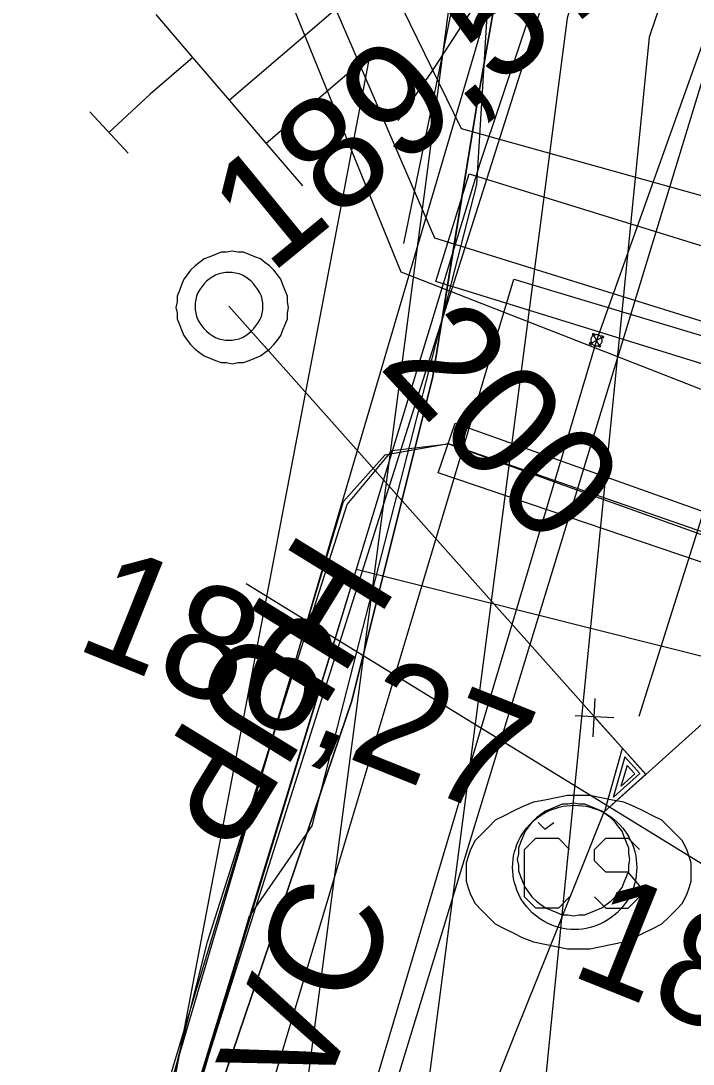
# Model space of a CAD drawing. Extents: x -746464 to -745690, y -1051581 to -1049993.
# Drawn here: x -746082.13 to -746076.16, y -1050607.01 to -1050597.75 of the extents above; entities that cross this region are included whole.
import ezdxf

# ---------------------------------------------------------------- set-up
doc = ezdxf.new("R2010")
doc.units = 0
for name, color, linetype in [('04_CETIN_neprovozovane', 7, 'Continuous'), ('04_CETIN_sdelovaci_podzem', 7, 'Continuous'), ('37_TVNET_sdelovaci_televizni kabely', 7, 'Continuous'), ('45_Eltodo_napajeci_kabel_NN', 7, 'Continuous'), ('45_Eltodo_vedeni_NN_zemni', 7, 'Continuous'), ('48_Prazs_plynarenska_STL', 7, 'Continuous'), ('48_Prazs_plynarenska_STL_popisy', 7, 'Continuous'), ('51_PVaK_kanal_jednotna_neoverena poloha_pripojka', 7, 'Continuous'), ('51_PVaK_kanal_jednotna_overena poloha_rad', 7, 'Continuous'), ('51_PVaK_kanal_negravitacni_overena poloha', 7, 'Continuous'), ('51_PVaK_kanal_objekty', 7, 'Continuous'), ('51_PVaK_kanal_popisy', 7, 'Continuous'), ('51_PVaK_vodovod_chranicky_objekty', 7, 'Continuous'), ('51_PVaK_vodovod_overena poloha_rad', 7, 'Continuous'), ('51_PVaK_vodovod_zruseno_neoverena poloha', 7, 'Continuous'), ('55_PREdi_chranicky', 7, 'Continuous'), ('55_PREdi_NN', 7, 'Continuous'), ('55_PREdi_NN_pripojovaci_misto', 7, 'Continuous'), ('55_PREdi_stavby_popisy', 7, 'Continuous'), ('55_PREdi_VN', 7, 'Continuous'), ('55_PREdi_ZRUSENE_elektro', 7, 'Continuous')]:
    doc.layers.add(name, color=color, linetype=linetype)

msp = doc.modelspace()

# ---------------------------------------------------------------- linework, layer by layer
at = {"layer": '04_CETIN_neprovozovane'}
for points in [[(-746077.75, -1050600.04), (-746070.09, -1050602.34), (-746062.72, -1050598.54), (-746045.22, -1050604.11)], [(-746122.86, -1050802.08), (-746120.21, -1050779.57), (-746117.76, -1050758.96), (-746115.41, -1050737.5), (-746111.78, -1050719.1), (-746081.26, -1050611.75), (-746077.75, -1050600.04)]]:
    msp.add_lwpolyline(points, dxfattribs=at)
at = {"layer": '04_CETIN_sdelovaci_podzem'}
for points in [[(-746082.27, -1050612.86), (-746078.05, -1050599.01), (-746075.69, -1050591.97), (-746075.48, -1050591.71), (-746070.02, -1050593.33), (-746051.24, -1050597.4), (-746047.9, -1050598.52), (-746031.33, -1050602.62)], [(-746078.05, -1050599.01), (-746075.69, -1050591.97)], [(-746077.75, -1050600.04), (-746070.09, -1050602.34)]]:
    msp.add_lwpolyline(points, dxfattribs=at)
at = {"layer": '37_TVNET_sdelovaci_televizni kabely'}
msp.add_lwpolyline([(-745984.5948, -1050626.3627), (-746079.1497, -1050602.616), (-746117.9017, -1050728.6201), (-746140.4994, -1050964.7852), (-746150.3432, -1051014.3852), (-746134.3744, -1051025.7662), (-746053.5598, -1051028.3584)], dxfattribs=at)
at = {"layer": '45_Eltodo_napajeci_kabel_NN'}
msp.add_lwpolyline([(-746120.222, -1050780.456), (-746117.893, -1050761.331), (-746115.771, -1050739.469), (-746111.954, -1050718.14), (-746112.159, -1050718.76), (-746102.169, -1050679.37), (-746100.421, -1050672.083), (-746096.865, -1050659.485), (-746093.587, -1050648.313), (-746077.373, -1050597.206), (-746063.594, -1050600.606), (-746044.8979, -1050606.0173), (-746045.8861, -1050609.461)], dxfattribs=at)
at = {"layer": '45_Eltodo_vedeni_NN_zemni'}
msp.add_lwpolyline([(-746081.984, -1050611.22), (-746077.675, -1050596.595), (-746061.297, -1050600.658)], dxfattribs=at)
at = {"layer": '48_Prazs_plynarenska_STL'}
msp.add_lwpolyline([(-746073.343, -1050606.911), (-746080.128, -1050602.743)], dxfattribs=at)
at = {"layer": '51_PVaK_kanal_jednotna_neoverena poloha_pripojka'}
msp.add_line((-746080.28, -1050600.28), (-746076.578, -1050604.436), dxfattribs=at)
at = {"layer": '51_PVaK_kanal_jednotna_overena poloha_rad'}
for p, q in [((-746077.36, -1050605.79), (-746077.732, -1050606.718)), ((-746077.732, -1050606.718), (-746078.89, -1050609.61))]:
    msp.add_line(p, q, dxfattribs=at)
msp.add_lwpolyline([(-746066.01, -1050594.93), (-746076.578, -1050604.436), (-746076.95, -1050604.77), (-746077.155, -1050605.282)], dxfattribs=at)
at = {"layer": '51_PVaK_kanal_negravitacni_overena poloha'}
msp.add_line((-746077.155, -1050605.282), (-746077.36, -1050605.79), dxfattribs=at)
at = {"layer": '51_PVaK_kanal_objekty'}
for p, q in [((-746077.045, -1050604.1), (-746077.028, -1050603.761)), ((-746077.205, -1050603.913), (-746076.862, -1050603.931)), ((-746077.475, -1050604.922), (-746077.535, -1050604.862)), ((-746077.475, -1050604.922), (-746077.395, -1050604.862))]:
    msp.add_line(p, q, dxfattribs=at)
for points in [[(-746079.75, -1050600.29), (-746079.76, -1050600.24), (-746079.76, -1050600.19), (-746079.78, -1050600.14), (-746079.8, -1050600.09), (-746079.82, -1050600.04), (-746079.85, -1050600), (-746079.88, -1050599.96), (-746079.92, -1050599.92), (-746079.96, -1050599.89), (-746080, -1050599.86), (-746080.05, -1050599.84), (-746080.1, -1050599.82), (-746080.15, -1050599.8), (-746080.2, -1050599.8), (-746080.25, -1050599.79), (-746080.3, -1050599.8), (-746080.35, -1050599.8), (-746080.4, -1050599.82), (-746080.45, -1050599.84), (-746080.5, -1050599.86), (-746080.54, -1050599.89), (-746080.58, -1050599.92), (-746080.62, -1050599.96), (-746080.65, -1050600), (-746080.68, -1050600.04), (-746080.7, -1050600.09), (-746080.72, -1050600.14), (-746080.74, -1050600.19), (-746080.74, -1050600.24), (-746080.75, -1050600.29), (-746080.74, -1050600.34), (-746080.74, -1050600.39), (-746080.72, -1050600.44), (-746080.7, -1050600.49), (-746080.68, -1050600.54), (-746080.65, -1050600.58), (-746080.62, -1050600.62), (-746080.58, -1050600.66), (-746080.54, -1050600.69), (-746080.5, -1050600.72), (-746080.45, -1050600.74), (-746080.4, -1050600.76), (-746080.35, -1050600.78), (-746080.3, -1050600.78), (-746080.25, -1050600.79), (-746080.2, -1050600.78), (-746080.15, -1050600.78), (-746080.1, -1050600.76), (-746080.05, -1050600.74), (-746080, -1050600.72), (-746079.96, -1050600.69), (-746079.92, -1050600.66), (-746079.88, -1050600.62), (-746079.85, -1050600.58), (-746079.82, -1050600.54), (-746079.8, -1050600.49), (-746079.78, -1050600.44), (-746079.76, -1050600.39), (-746079.76, -1050600.34), (-746079.75, -1050600.29)], [(-746079.98, -1050600.28), (-746079.98, -1050600.25), (-746079.986, -1050600.22), (-746079.992, -1050600.19), (-746080.004, -1050600.16), (-746080.022, -1050600.13), (-746080.04, -1050600.106), (-746080.058, -1050600.082), (-746080.082, -1050600.058), (-746080.106, -1050600.04), (-746080.13, -1050600.022), (-746080.16, -1050600.004), (-746080.19, -1050599.992), (-746080.22, -1050599.986), (-746080.25, -1050599.98), (-746080.28, -1050599.98), (-746080.31, -1050599.98), (-746080.34, -1050599.986), (-746080.37, -1050599.992), (-746080.4, -1050600.004), (-746080.43, -1050600.022), (-746080.454, -1050600.04), (-746080.478, -1050600.058), (-746080.502, -1050600.082), (-746080.52, -1050600.106), (-746080.538, -1050600.13), (-746080.556, -1050600.16), (-746080.568, -1050600.19), (-746080.574, -1050600.22), (-746080.58, -1050600.25), (-746080.58, -1050600.28), (-746080.58, -1050600.31), (-746080.574, -1050600.34), (-746080.568, -1050600.37), (-746080.556, -1050600.4), (-746080.538, -1050600.43), (-746080.52, -1050600.454), (-746080.502, -1050600.478), (-746080.478, -1050600.502), (-746080.454, -1050600.52), (-746080.43, -1050600.538), (-746080.4, -1050600.556), (-746080.37, -1050600.568), (-746080.34, -1050600.574), (-746080.31, -1050600.58), (-746080.28, -1050600.58), (-746080.25, -1050600.58), (-746080.22, -1050600.574), (-746080.19, -1050600.568), (-746080.16, -1050600.556), (-746080.13, -1050600.538), (-746080.106, -1050600.52), (-746080.082, -1050600.502), (-746080.058, -1050600.478), (-746080.04, -1050600.454), (-746080.022, -1050600.43), (-746080.004, -1050600.4), (-746079.992, -1050600.37), (-746079.986, -1050600.34), (-746079.98, -1050600.31), (-746079.98, -1050600.28)], [(-746077.037, -1050603.923), (-746076.578, -1050604.434), (-746076.942, -1050604.761), (-746076.785, -1050604.203)], [(-746076.766, -1050604.279), (-746076.632, -1050604.427), (-746076.865, -1050604.637), (-746076.763, -1050604.276)], [(-746076.744, -1050604.356), (-746076.677, -1050604.431), (-746076.797, -1050604.538), (-746076.742, -1050604.354)], [(-746078.175, -1050605.302), (-746078.175, -1050605.382), (-746078.155, -1050605.442), (-746078.135, -1050605.502), (-746078.095, -1050605.582), (-746078.035, -1050605.642), (-746077.975, -1050605.702), (-746077.915, -1050605.762), (-746077.835, -1050605.802), (-746077.755, -1050605.842), (-746077.675, -1050605.882), (-746077.575, -1050605.922), (-746077.475, -1050605.942), (-746077.375, -1050605.962), (-746077.275, -1050605.982), (-746077.175, -1050605.982), (-746077.075, -1050605.982), (-746076.975, -1050605.962), (-746076.875, -1050605.942), (-746076.775, -1050605.922), (-746076.675, -1050605.882), (-746076.595, -1050605.842), (-746076.515, -1050605.802), (-746076.435, -1050605.762), (-746076.375, -1050605.702), (-746076.315, -1050605.642), (-746076.255, -1050605.582), (-746076.215, -1050605.502), (-746076.195, -1050605.442), (-746076.175, -1050605.382), (-746076.175, -1050605.302), (-746076.175, -1050605.222), (-746076.195, -1050605.162), (-746076.215, -1050605.102), (-746076.255, -1050605.022), (-746076.315, -1050604.962), (-746076.375, -1050604.902), (-746076.435, -1050604.842), (-746076.515, -1050604.802), (-746076.595, -1050604.762), (-746076.675, -1050604.722), (-746076.775, -1050604.682), (-746076.875, -1050604.662), (-746076.975, -1050604.642), (-746077.075, -1050604.622), (-746077.175, -1050604.622), (-746077.275, -1050604.622), (-746077.375, -1050604.642), (-746077.475, -1050604.662), (-746077.575, -1050604.682), (-746077.675, -1050604.722), (-746077.755, -1050604.762), (-746077.835, -1050604.802), (-746077.915, -1050604.842), (-746077.975, -1050604.902), (-746078.035, -1050604.962), (-746078.095, -1050605.022), (-746078.135, -1050605.102), (-746078.155, -1050605.162), (-746078.175, -1050605.222), (-746078.175, -1050605.302)], [(-746076.72, -1050605.19), (-746076.73, -1050605.14), (-746076.73, -1050605.09), (-746076.75, -1050605.04), (-746076.77, -1050604.99), (-746076.79, -1050604.94), (-746076.82, -1050604.9), (-746076.85, -1050604.86), (-746076.89, -1050604.82), (-746076.93, -1050604.79), (-746076.97, -1050604.76), (-746077.02, -1050604.74), (-746077.07, -1050604.72), (-746077.12, -1050604.7), (-746077.17, -1050604.7), (-746077.22, -1050604.69), (-746077.27, -1050604.7), (-746077.32, -1050604.7), (-746077.37, -1050604.72), (-746077.42, -1050604.74), (-746077.47, -1050604.76), (-746077.51, -1050604.79), (-746077.55, -1050604.82), (-746077.59, -1050604.86), (-746077.62, -1050604.9), (-746077.65, -1050604.94), (-746077.67, -1050604.99), (-746077.69, -1050605.04), (-746077.71, -1050605.09), (-746077.71, -1050605.14), (-746077.72, -1050605.19), (-746077.71, -1050605.24), (-746077.71, -1050605.29), (-746077.69, -1050605.34), (-746077.67, -1050605.39), (-746077.65, -1050605.44), (-746077.62, -1050605.48), (-746077.59, -1050605.52), (-746077.55, -1050605.56), (-746077.51, -1050605.59), (-746077.47, -1050605.62), (-746077.42, -1050605.64), (-746077.37, -1050605.66), (-746077.32, -1050605.68), (-746077.27, -1050605.68), (-746077.22, -1050605.69), (-746077.17, -1050605.68), (-746077.12, -1050605.68), (-746077.07, -1050605.66), (-746077.02, -1050605.64), (-746076.97, -1050605.62), (-746076.93, -1050605.59), (-746076.89, -1050605.56), (-746076.85, -1050605.52), (-746076.82, -1050605.48), (-746076.79, -1050605.44), (-746076.77, -1050605.39), (-746076.75, -1050605.34), (-746076.73, -1050605.29), (-746076.73, -1050605.24), (-746076.72, -1050605.19)], [(-746077.255, -1050605.522), (-746077.355, -1050605.622), (-746077.555, -1050605.622), (-746077.655, -1050605.522), (-746077.655, -1050605.102), (-746077.555, -1050605.002), (-746077.355, -1050605.002), (-746077.255, -1050605.102)], [(-746077.035, -1050605.522), (-746076.935, -1050605.622), (-746076.735, -1050605.622), (-746076.635, -1050605.522), (-746076.635, -1050605.422), (-746076.735, -1050605.302), (-746076.935, -1050605.302), (-746077.035, -1050605.202), (-746077.035, -1050605.102), (-746076.935, -1050605.002), (-746076.735, -1050605.002), (-746076.635, -1050605.102)]]:
    msp.add_lwpolyline(points, dxfattribs=at)
msp.add_lwpolyline([(-746076.659, -1050605.26), (-746076.66, -1050605.295), (-746076.663, -1050605.329), (-746076.668, -1050605.363), (-746076.676, -1050605.397), (-746076.685, -1050605.43), (-746076.697, -1050605.463), (-746076.711, -1050605.495), (-746076.727, -1050605.526), (-746076.744, -1050605.556), (-746076.764, -1050605.584), (-746076.785, -1050605.611), (-746076.808, -1050605.637), (-746076.832, -1050605.662), (-746076.859, -1050605.685), (-746076.886, -1050605.706), (-746076.915, -1050605.726), (-746076.944, -1050605.743), (-746076.975, -1050605.759), (-746077.007, -1050605.773), (-746077.04, -1050605.784), (-746077.073, -1050605.794), (-746077.107, -1050605.802), (-746077.141, -1050605.807), (-746077.175, -1050605.81), (-746077.21, -1050605.812), (-746077.245, -1050605.81), (-746077.279, -1050605.807), (-746077.313, -1050605.802), (-746077.347, -1050605.794), (-746077.38, -1050605.784), (-746077.413, -1050605.773), (-746077.445, -1050605.759), (-746077.476, -1050605.743), (-746077.506, -1050605.726), (-746077.534, -1050605.706), (-746077.562, -1050605.685), (-746077.587, -1050605.662), (-746077.612, -1050605.637), (-746077.635, -1050605.611), (-746077.656, -1050605.584), (-746077.676, -1050605.556), (-746077.693, -1050605.526), (-746077.709, -1050605.495), (-746077.723, -1050605.463), (-746077.734, -1050605.43), (-746077.744, -1050605.397), (-746077.752, -1050605.363), (-746077.757, -1050605.329), (-746077.76, -1050605.295), (-746077.762, -1050605.26), (-746077.76, -1050605.225), (-746077.757, -1050605.191), (-746077.752, -1050605.157), (-746077.744, -1050605.123), (-746077.734, -1050605.09), (-746077.723, -1050605.057), (-746077.709, -1050605.025), (-746077.693, -1050604.994), (-746077.676, -1050604.964), (-746077.656, -1050604.936), (-746077.635, -1050604.909), (-746077.612, -1050604.883), (-746077.587, -1050604.858), (-746077.562, -1050604.835), (-746077.534, -1050604.814), (-746077.506, -1050604.794), (-746077.476, -1050604.777), (-746077.445, -1050604.761), (-746077.413, -1050604.747), (-746077.38, -1050604.736), (-746077.347, -1050604.726), (-746077.313, -1050604.718), (-746077.279, -1050604.713), (-746077.245, -1050604.71), (-746077.21, -1050604.709), (-746077.175, -1050604.71), (-746077.141, -1050604.713), (-746077.107, -1050604.718), (-746077.073, -1050604.726), (-746077.04, -1050604.736), (-746077.007, -1050604.747), (-746076.975, -1050604.761), (-746076.944, -1050604.777), (-746076.915, -1050604.794), (-746076.886, -1050604.814), (-746076.859, -1050604.835), (-746076.832, -1050604.858), (-746076.808, -1050604.883), (-746076.785, -1050604.909), (-746076.764, -1050604.936), (-746076.744, -1050604.964), (-746076.727, -1050604.994), (-746076.711, -1050605.025), (-746076.697, -1050605.057), (-746076.685, -1050605.09), (-746076.676, -1050605.123), (-746076.668, -1050605.157), (-746076.663, -1050605.191), (-746076.66, -1050605.225)], close=True, dxfattribs=at)
at = {"layer": '51_PVaK_vodovod_chranicky_objekty'}
for p, q in [((-746077.079, -1050600.615), (-746076.954, -1050600.548)), ((-746077.05, -1050600.52), (-746077.056, -1050600.539)), ((-746076.983, -1050600.644), (-746077.05, -1050600.52)), ((-746077.05, -1050600.52), (-746077.031, -1050600.525)), ((-746076.954, -1050600.548), (-746076.974, -1050600.542)), ((-746076.954, -1050600.548), (-746076.96, -1050600.567)), ((-746077.079, -1050600.615), (-746077.073, -1050600.596)), ((-746077.079, -1050600.615), (-746077.06, -1050600.621)), ((-746076.983, -1050600.644), (-746077.002, -1050600.638)), ((-746076.983, -1050600.644), (-746076.977, -1050600.625))]:
    msp.add_line(p, q, dxfattribs=at)
msp.add_lwpolyline([(-746077.002, -1050600.534), (-746077.007, -1050600.532), (-746077.012, -1050600.532), (-746077.017, -1050600.531), (-746077.023, -1050600.532), (-746077.028, -1050600.533), (-746077.033, -1050600.535), (-746077.038, -1050600.537), (-746077.043, -1050600.54), (-746077.047, -1050600.543), (-746077.051, -1050600.546), (-746077.055, -1050600.549), (-746077.058, -1050600.554), (-746077.061, -1050600.558), (-746077.063, -1050600.563), (-746077.065, -1050600.567), (-746077.066, -1050600.572), (-746077.066, -1050600.577), (-746077.067, -1050600.582), (-746077.066, -1050600.588), (-746077.065, -1050600.593), (-746077.063, -1050600.598), (-746077.062, -1050600.603), (-746077.059, -1050600.608), (-746077.056, -1050600.612), (-746077.053, -1050600.616), (-746077.049, -1050600.62), (-746077.045, -1050600.623), (-746077.04, -1050600.626), (-746077.036, -1050600.628), (-746077.031, -1050600.63), (-746077.026, -1050600.631), (-746077.021, -1050600.632), (-746077.016, -1050600.632), (-746077.011, -1050600.632), (-746077.005, -1050600.63), (-746077, -1050600.628), (-746076.996, -1050600.627), (-746076.991, -1050600.624), (-746076.987, -1050600.621), (-746076.983, -1050600.618), (-746076.978, -1050600.614), (-746076.975, -1050600.61), (-746076.973, -1050600.605), (-746076.97, -1050600.601), (-746076.969, -1050600.596), (-746076.967, -1050600.591), (-746076.967, -1050600.586), (-746076.966, -1050600.581), (-746076.967, -1050600.576), (-746076.968, -1050600.57), (-746076.97, -1050600.565), (-746076.972, -1050600.561), (-746076.974, -1050600.556), (-746076.977, -1050600.552), (-746076.98, -1050600.548), (-746076.984, -1050600.543), (-746076.989, -1050600.54), (-746076.993, -1050600.538), (-746076.998, -1050600.535), (-746077.002, -1050600.534)], dxfattribs=at)
at = {"layer": '51_PVaK_vodovod_overena poloha_rad'}
msp.add_lwpolyline([(-746081.34, -1050614.63), (-746081.3, -1050614.56), (-746081.21, -1050614.34), (-746080.93, -1050614.25), (-746080.88, -1050614.08), (-746080.83, -1050613.84), (-746075.11, -1050595.11), (-746074.59, -1050594.87), (-746073.97, -1050594.57), (-746024.01, -1050607.43), (-746014.36, -1050609.69)], dxfattribs=at)
at = {"layer": '51_PVaK_vodovod_zruseno_neoverena poloha'}
msp.add_line((-746077.016, -1050600.583), (-746081.221, -1050614.692), dxfattribs=at)
msp.add_lwpolyline([(-746015.55, -1050609.24), (-746016.53, -1050608.85), (-746017.13, -1050611.56), (-746076.02, -1050597.79), (-746077.016, -1050600.583)], dxfattribs=at)
at = {"layer": '55_PREdi_chranicky'}
for points in [[(-746078.442, -1050600.059), (-746078.146, -1050599.103), (-746070.502, -1050601.468), (-746070.798, -1050602.424), (-746078.442, -1050600.059)], [(-746078.422, -1050601.757), (-746078.272, -1050601.316), (-746072.196, -1050603.48), (-746072.327, -1050603.827), (-746078.422, -1050601.757)]]:
    msp.add_lwpolyline(points, close=True, dxfattribs=at)
at = {"layer": '55_PREdi_NN'}
for points in [[(-746000.214, -1050617.957), (-745998.581, -1050609.841), (-745999.913, -1050608.63), (-746001.427, -1050608.148), (-746007.766, -1050606.811), (-746011.616, -1050606.027), (-746033.139, -1050600.364), (-746047.04, -1050597.164), (-746054.246, -1050595.257), (-746066.512, -1050592.193), (-746068.673, -1050591.67), (-746072.751, -1050590.478), (-746075.08, -1050589.941), (-746076.135, -1050590.056), (-746077.309, -1050590.793), (-746079.355, -1050597.664), (-746080.275, -1050598.451)], [(-746001.15, -1050617.606), (-745999.687, -1050610.187), (-746000.424, -1050609.517), (-746001.682, -1050609.116), (-746007.969, -1050607.79), (-746011.839, -1050607.002), (-746033.38, -1050601.335), (-746047.28, -1050598.135), (-746054.495, -1050596.226), (-746066.751, -1050593.164), (-746068.931, -1050592.637), (-746073.004, -1050591.446), (-746075.14, -1050590.954), (-746075.798, -1050591.025), (-746076.476, -1050591.451), (-746078.325, -1050597.598), (-746079.707, -1050608.094)], [(-746014.824, -1050616.825), (-746014.137, -1050614.947), (-746014.356, -1050614.946), (-746013.863, -1050613.96), (-746011.035, -1050614.027), (-746002.037, -1050615.938), (-746000.793, -1050610.533), (-746001.938, -1050610.084), (-746012.061, -1050607.978), (-746017.12, -1050606.697), (-746033.62, -1050602.305), (-746047.52, -1050599.105), (-746054.744, -1050597.194), (-746066.989, -1050594.136), (-746069.189, -1050593.603), (-746073.256, -1050592.414), (-746075.2, -1050591.966), (-746075.644, -1050592.109), (-746077.277, -1050597.721), (-746078.666, -1050608.367)], [(-746004.119, -1050617.454), (-746003.012, -1050615.713), (-746001.956, -1050611.128), (-746002.193, -1050611.052), (-746008.374, -1050609.749), (-746012.284, -1050608.953), (-746017.372, -1050607.665), (-746033.861, -1050603.276), (-746047.76, -1050600.076), (-746054.994, -1050598.163), (-746067.228, -1050595.107), (-746069.447, -1050594.57), (-746073.509, -1050593.382), (-746074.91, -1050593.059), (-746076.549, -1050597.892), (-746077.62, -1050608.657)], [(-746080.1, -1050605.7), (-746079.54, -1050604.89), (-746078.08, -1050599.2), (-746077.97, -1050597.41)], [(-746077.97, -1050597.41), (-746078.48, -1050598.2), (-746078.78, -1050598.63)], [(-746079.625, -1050599.21), (-746079.95, -1050598.831), (-746080.275, -1050598.451), (-746080.6, -1050598.071), (-746080.925, -1050597.691)], [(-746079.95, -1050598.831), (-746079.03, -1050598.044), (-746080.962, -1050608.181), (-746082.356, -1050612.938), (-746088.878, -1050610.836), (-746088.301, -1050608.916)], [(-746080.6, -1050598.071), (-746080.98, -1050598.396)], [(-746082.48, -1050613.48), (-746081.94, -1050611.67), (-746081.18, -1050609.23), (-746080.71, -1050607.79), (-746080.1, -1050605.7)]]:
    msp.add_lwpolyline(points, dxfattribs=at)
at = {"layer": '55_PREdi_NN_pripojovaci_misto'}
for p, q in [((-746080.98, -1050598.396), (-746081.345, -1050598.7377)), ((-746081.5159, -1050598.5552), (-746081.1742, -1050598.9202))]:
    msp.add_line(p, q, dxfattribs=at)
at = {"layer": '55_PREdi_VN'}
for points in [[(-746044.36, -1050599.18), (-746052.36, -1050597.16), (-746059.62, -1050595.28), (-746066.87, -1050593.65), (-746073.13, -1050591.93), (-746074.13, -1050591.83), (-746075.65, -1050591.64), (-746075.873, -1050591.666), (-746076.06, -1050591.78), (-746077.89, -1050597.412), (-746078.07, -1050598.442), (-746078.47, -1050600.902), (-746079.19, -1050603.782), (-746080.53, -1050607.732), (-746083.12, -1050615.692), (-746084.269, -1050619.107), (-746084.38, -1050620.68)], [(-746078.264, -1050599.637), (-746078.07, -1050598.442), (-746077.89, -1050597.412), (-746076.06, -1050591.78), (-746075.94, -1050591.68), (-746075.65, -1050591.64), (-746074.13, -1050591.83), (-746073.13, -1050591.93), (-746066.87, -1050593.65), (-746065.403, -1050593.98)], [(-746084.26, -1050618.97), (-746083.937, -1050618.117), (-746083.12, -1050615.692), (-746080.53, -1050607.732), (-746079.19, -1050603.782), (-746078.47, -1050600.902), (-746078.264, -1050599.637)]]:
    msp.add_lwpolyline(points, dxfattribs=at)
at = {"layer": '55_PREdi_ZRUSENE_elektro'}
for points in [[(-746060.167, -1050603.737), (-746078.215, -1050598.705), (-746079.908, -1050595.241), (-746098.832, -1050590.16), (-746097.012, -1050583.401), (-746104.273, -1050581.485), (-746120.426, -1050564.496), (-746116.761, -1050554.202), (-746137.482, -1050546.692)], [(-746060.503, -1050605.263), (-746075.767, -1050601.143), (-746078.752, -1050599.976), (-746080.372, -1050595.989), (-746114.604, -1050586.828), (-746120.348, -1050608.539)], [(-746099.013, -1050590.982), (-746097.595, -1050591.356), (-746080.048, -1050595.987), (-746078.456, -1050599.673)], [(-746065.132, -1050593.586), (-746073.096, -1050591.523), (-746075.848, -1050591.179), (-746076.483, -1050591.47), (-746078.171, -1050596.999), (-746078.729, -1050599.723)], [(-746078.456, -1050599.673), (-746066.373, -1050603.436), (-746063.958, -1050604.188), (-746062.3, -1050604.332), (-746060.938, -1050603.561)], [(-746081.73, -1050610.31), (-746081.11, -1050608.46), (-746080.47, -1050605.92), (-746079.23, -1050602.04), (-746078.83, -1050601.56), (-746078.33, -1050601.5), (-746072.28, -1050603.67), (-746069.34, -1050604.59), (-746065.41, -1050604.93), (-746061.14, -1050603.95)], [(-746060.515, -1050604.292), (-746061.542, -1050604.157), (-746065.307, -1050604.912), (-746069.356, -1050604.616), (-746078.33, -1050601.5), (-746078.897, -1050601.6), (-746079.266, -1050602.014), (-746081.175, -1050608.351)], [(-746060.191, -1050605.763), (-746075.892, -1050601.549), (-746076.641, -1050603.921)]]:
    msp.add_lwpolyline(points, dxfattribs=at)

# ---------------------------------------------------------------- texts
at = {"layer": '48_Prazs_plynarenska_STL_popisy'}
msp.add_text('HUP', height=1, rotation=238.44, dxfattribs=at).set_placement((-746079.628, -1050602.243))
at = {"layer": '51_PVaK_kanal_popisy'}
for s, rotation, p in [('189,57', 39.36095, (-746079.913, -1050600.004)), ('200', 312.69298, (-746078.962, -1050600.812)), ('186,27', 338.12294, (-746081.662, -1050603.31)), ('315PVC', 68.17284, (-746080.638, -1050610.266)), ('189,95', 338.17329, (-746077.27, -1050606.209))]:
    msp.add_text(s, height=1, rotation=rotation, dxfattribs=at).set_placement(p)
at = {"layer": '55_PREdi_stavby_popisy'}
msp.add_text('6x160-8mBet. r.', height=1, rotation=72.79942, dxfattribs=at).set_placement((-746077.0186, -1050614.5031))

doc.saveas('drawing.dxf')
